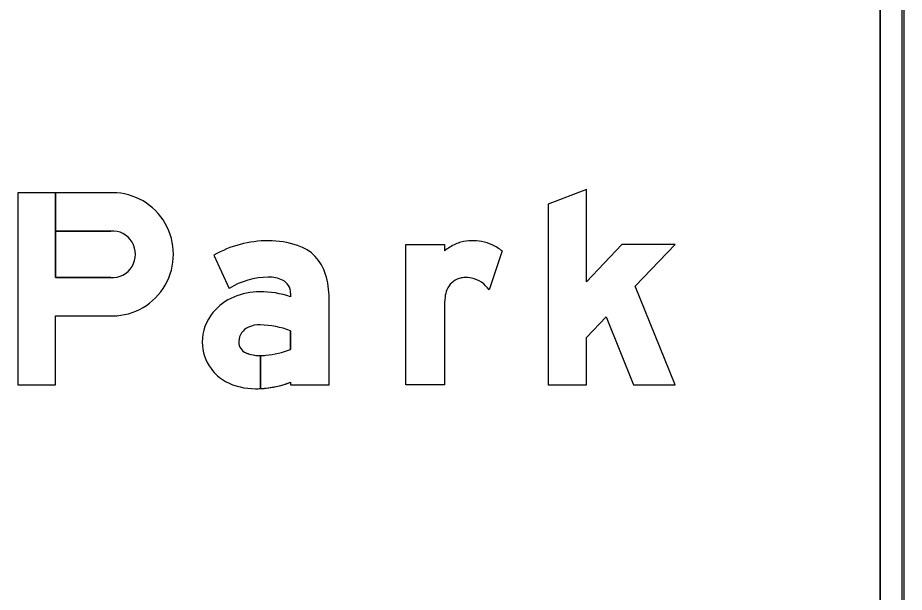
# Model space of a CAD drawing. Extents: x 1806251 to 1809821, y 414895 to 422886.
# Drawn here: x 1809678.057 to 1809678.795, y 415042.024 to 415042.503 of the extents above; entities that cross this region are included whole.
import ezdxf

# ---------------------------------------------------------------- set-up
doc = ezdxf.new("R2010")
doc.units = 0
for name, color, linetype in [('GSBWFILL', 7, 'Continuous'), ('GSCOLORFILL', 7, 'Continuous'), ('GSOUTLINE', 7, 'Continuous')]:
    doc.layers.add(name, color=color, linetype=linetype)

msp = doc.modelspace()

# ---------------------------------------------------------------- linework, layer by layer
at = {"layer": 'GSBWFILL'}
for p, q in [((1809678.77509, 415042.86107), (1809678.77509, 415041.90007)), ((1809678.79509, 415041.90007), (1809678.79509, 415042.86107)), ((1809678.46022, 415042.30865), (1809678.44937, 415042.27612))]:
    msp.add_line(p, q, dxfattribs=at)
msp.add_lwpolyline([(1809678.57116, 415042.27916), (1809678.60422, 415042.31387), (1809678.56003, 415042.31387), (1809678.53062, 415042.28299), (1809678.53062, 415042.35987), (1809678.49862, 415042.34752), (1809678.49862, 415042.19707), (1809678.53062, 415042.19707), (1809678.53062, 415042.23659), (1809678.54691, 415042.2537), (1809678.56972, 415042.19707), (1809678.60422, 415042.19707)], close=True, dxfattribs=at)
for points in [[(1809678.05702, 415042.35707), (1809678.05702, 415042.19707), (1809678.08857, 415042.19707), (1809678.08857, 415042.25454), (1809678.13605, 415042.25454)], [(1809678.1344, 415042.28654), (1809678.08857, 415042.28654), (1809678.08857, 415042.35707), (1809678.05702, 415042.35707)], [(1809678.13605, 415042.35707), (1809678.08857, 415042.35707), (1809678.08857, 415042.32507), (1809678.1344, 415042.32507)], [(1809678.41222, 415042.26165), (1809678.41222, 415042.19707), (1809678.38022, 415042.19707), (1809678.38022, 415042.31387), (1809678.41222, 415042.31387), (1809678.41222, 415042.30865)], [(1809678.22025, 415042.30505), (1809678.23309, 415042.27732)], [(1809678.28422, 415042.27343), (1809678.28422, 415042.27048)], [(1809678.28422, 415042.19931), (1809678.28422, 415042.19707), (1809678.31622, 415042.19707), (1809678.31622, 415042.26927)], [(1809678.28422, 415042.24215), (1809678.28422, 415042.22661)], [(1809678.25902, 415042.19398), (1809678.25902, 415042.22143)], [(1809678.25903, 415042.22143), (1809678.25903, 415042.19398)]]:
    msp.add_lwpolyline(points, dxfattribs=at)
for centre, major_axis, ratio, start_param, end_param in [((1809678.13608, 415042.30581), (0, 0.05126), 0.98587, 3.140988, 6.28379), ((1809678.13602, 415042.30581), (0, 0.01933), 0.98587, 3.056611, 6.368167), ((1809678.26563, 415042.22536), (0, 0.09171), 0.999999, 0, 0.517719), ((1809678.26563, 415042.23875), (0, 0.07832), 0.999999, 5.96613, 6.283185), ((1809678.43176, 415042.29257), (0, 0.024), 0.999994, 0.24142, 0.443663), ((1809678.43587, 415042.27588), (0, 0.0412), 0.999994, 6.103268, 6.524606), ((1809678.4368, 415042.28099), (0, 0.036), 0.999994, 5.846069, 6.103268), ((1809678.27883, 415042.27896), (0, 0.036), 0.999999, 4.997165, 5.96613), ((1809678.44438, 415042.26601), (0, 0.05341), 0.999994, 0.443663, 0.646229), ((1809678.43312, 415042.27312), (0, 0.04469), 0.999994, 5.631644, 5.846069), ((1809678.26563, 415042.22536), (0, 0.06131), 0.999999, 0, 0.559495), ((1809678.26678, 415042.26246), (0, 0.02424), 0.999999, 5.822746, 6.330435), ((1809678.24571, 415042.26927), (0, 0.07051), 0.999999, 4.712389, 4.997165), ((1809678.42921, 415042.27036), (0, 0.016), 0.999994, 0.293855, 1.188904), ((1809678.42953, 415042.26932), (0, 0.01709), 0.999994, 0.067293, 0.293855), ((1809678.4301, 415042.26082), (0, 0.0256), 0.999994, 6.094384, 6.350479), ((1809678.43077, 415042.26434), (0, 0.02201), 0.999994, 5.27661, 6.094384), ((1809678.27222, 415042.27343), (0, 0.012), 0.999999, 4.712389, 5.822746), ((1809678.2548, 415042.22796), (0, 0.04588), 0.999999, 0.399285, 0.87593), ((1809678.25855, 415042.2198), (0, 0.05487), 0.999999, 0, 0.404512), ((1809678.25855, 415042.19388), (0, 0.08078), 0.999999, 5.959871, 6.283185), ((1809678.48003, 415042.26157), (0, 0.06782), 0.999994, 1.445958, 1.569673), ((1809678.43754, 415042.26701), (0, 0.02498), 0.999994, 1.188904, 1.450084), ((1809678.24915, 415042.23267), (0, 0.03854), 0.999999, 0.87593, 1.570796), ((1809678.25462, 415042.2327), (0, 0.0136), 0.999999, 0.408547, 1.530785), ((1809678.25841, 415042.22395), (0, 0.02314), 0.999999, 6.259455, 6.691732), ((1809678.25673, 415042.16844), (0, 0.07867), 0.999999, 5.926185, 6.254823), ((1809678.2555, 415042.23267), (0, 0.01449), 0.999999, 1.530785, 1.570796), ((1809678.24745, 415042.23267), (0, 0.03683), 0.999999, 1.570796, 2.21394), ((1809678.25062, 415042.23267), (0, 0.0096), 0.999999, 1.570796, 2.757027), ((1809678.25716, 415042.29543), (0, 0.07396), 0.999999, 3.228562, 3.516221), ((1809678.25902, 415042.25343), (0, 0.032), 0.999999, 2.757027, 3.141593), ((1809678.25902, 415042.25343), (0, 0.032), 0.999999, 3.141843, 3.28451), ((1809678.25072, 415042.23512), (0, 0.04092), 0.999999, 2.21394, 2.611125), ((1809678.25491, 415042.24893), (0, 0.05506), 0.999999, 2.672443, 3.141593), ((1809678.25491, 415042.27554), (0, 0.08167), 0.999999, 3.192057, 3.508644), ((1809678.25491, 415042.27554), (0, 0.08167), 0.999999, 3.141593, 3.191959)]:
    msp.add_ellipse(centre, major_axis=major_axis, ratio=ratio, start_param=start_param, end_param=end_param, dxfattribs=at)
at = {"layer": 'GSCOLORFILL'}
for p, q in [((1809678.77509, 415042.86107), (1809678.77509, 415041.90007)), ((1809678.79309, 415042.86107), (1809678.79309, 415041.90007)), ((1809678.79509, 415041.90007), (1809678.79509, 415042.86107)), ((1809678.79509, 415041.90007), (1809678.79509, 415042.86107)), ((1809678.79509, 415041.90007), (1809678.79509, 415042.86107)), ((1809678.46022, 415042.30865), (1809678.44937, 415042.27612))]:
    msp.add_line(p, q, dxfattribs=at)
msp.add_lwpolyline([(1809678.57116, 415042.27916), (1809678.60422, 415042.31387), (1809678.56003, 415042.31387), (1809678.53062, 415042.28299), (1809678.53062, 415042.35987), (1809678.49862, 415042.34752), (1809678.49862, 415042.19707), (1809678.53062, 415042.19707), (1809678.53062, 415042.23659), (1809678.54691, 415042.2537), (1809678.56972, 415042.19707), (1809678.60422, 415042.19707)], close=True, dxfattribs=at)
for points in [[(1809678.05702, 415042.35707), (1809678.05702, 415042.19707), (1809678.08857, 415042.19707), (1809678.08857, 415042.25454), (1809678.13605, 415042.25454)], [(1809678.1344, 415042.28654), (1809678.08857, 415042.28654), (1809678.08857, 415042.35707), (1809678.05702, 415042.35707)], [(1809678.13605, 415042.35707), (1809678.08857, 415042.35707), (1809678.08857, 415042.32507), (1809678.1344, 415042.32507)], [(1809678.41222, 415042.26165), (1809678.41222, 415042.19707), (1809678.38022, 415042.19707), (1809678.38022, 415042.31387), (1809678.41222, 415042.31387), (1809678.41222, 415042.30865)], [(1809678.22025, 415042.30505), (1809678.23309, 415042.27732)], [(1809678.28422, 415042.27343), (1809678.28422, 415042.27048)], [(1809678.28422, 415042.19931), (1809678.28422, 415042.19707), (1809678.31622, 415042.19707), (1809678.31622, 415042.26927)], [(1809678.28422, 415042.24215), (1809678.28422, 415042.22661)], [(1809678.25902, 415042.19398), (1809678.25902, 415042.22143)], [(1809678.25903, 415042.22143), (1809678.25903, 415042.19398)]]:
    msp.add_lwpolyline(points, dxfattribs=at)
for centre, major_axis, ratio, start_param, end_param in [((1809678.13608, 415042.30581), (0, 0.05126), 0.98587, 3.140988, 6.28379), ((1809678.13602, 415042.30581), (0, 0.01933), 0.98587, 3.056611, 6.368167), ((1809678.26563, 415042.22536), (0, 0.09171), 0.999999, 0, 0.517719), ((1809678.26563, 415042.23875), (0, 0.07832), 0.999999, 5.96613, 6.283185), ((1809678.43176, 415042.29257), (0, 0.024), 0.999994, 0.24142, 0.443663), ((1809678.43587, 415042.27588), (0, 0.0412), 0.999994, 6.103268, 6.524606), ((1809678.4368, 415042.28099), (0, 0.036), 0.999994, 5.846069, 6.103268), ((1809678.27883, 415042.27896), (0, 0.036), 0.999999, 4.997165, 5.96613), ((1809678.44438, 415042.26601), (0, 0.05341), 0.999994, 0.443663, 0.646229), ((1809678.43312, 415042.27312), (0, 0.04469), 0.999994, 5.631644, 5.846069), ((1809678.26563, 415042.22536), (0, 0.06131), 0.999999, 0, 0.559495), ((1809678.26678, 415042.26246), (0, 0.02424), 0.999999, 5.822746, 6.330435), ((1809678.24571, 415042.26927), (0, 0.07051), 0.999999, 4.712389, 4.997165), ((1809678.42921, 415042.27036), (0, 0.016), 0.999994, 0.293855, 1.188904), ((1809678.42953, 415042.26932), (0, 0.01709), 0.999994, 0.067293, 0.293855), ((1809678.4301, 415042.26082), (0, 0.0256), 0.999994, 6.094384, 6.350479), ((1809678.43077, 415042.26434), (0, 0.02201), 0.999994, 5.27661, 6.094384), ((1809678.27222, 415042.27343), (0, 0.012), 0.999999, 4.712389, 5.822746), ((1809678.2548, 415042.22796), (0, 0.04588), 0.999999, 0.399285, 0.87593), ((1809678.25855, 415042.2198), (0, 0.05487), 0.999999, 0, 0.404512), ((1809678.25855, 415042.19388), (0, 0.08078), 0.999999, 5.959871, 6.283185), ((1809678.48003, 415042.26157), (0, 0.06782), 0.999994, 1.445958, 1.569673), ((1809678.43754, 415042.26701), (0, 0.02498), 0.999994, 1.188904, 1.450084), ((1809678.24915, 415042.23267), (0, 0.03854), 0.999999, 0.87593, 1.570796), ((1809678.25462, 415042.2327), (0, 0.0136), 0.999999, 0.408547, 1.530785), ((1809678.25841, 415042.22395), (0, 0.02314), 0.999999, 6.259455, 6.691732), ((1809678.25673, 415042.16844), (0, 0.07867), 0.999999, 5.926185, 6.254823), ((1809678.2555, 415042.23267), (0, 0.01449), 0.999999, 1.530785, 1.570796), ((1809678.24745, 415042.23267), (0, 0.03683), 0.999999, 1.570796, 2.21394), ((1809678.25062, 415042.23267), (0, 0.0096), 0.999999, 1.570796, 2.757027), ((1809678.25716, 415042.29543), (0, 0.07396), 0.999999, 3.228562, 3.516221), ((1809678.25902, 415042.25343), (0, 0.032), 0.999999, 2.757027, 3.141593), ((1809678.25902, 415042.25343), (0, 0.032), 0.999999, 3.141843, 3.28451), ((1809678.25072, 415042.23512), (0, 0.04092), 0.999999, 2.21394, 2.611125), ((1809678.25491, 415042.24893), (0, 0.05506), 0.999999, 2.672443, 3.141593), ((1809678.25491, 415042.27554), (0, 0.08167), 0.999999, 3.192057, 3.508644), ((1809678.25491, 415042.27554), (0, 0.08167), 0.999999, 3.141593, 3.191959)]:
    msp.add_ellipse(centre, major_axis=major_axis, ratio=ratio, start_param=start_param, end_param=end_param, dxfattribs=at)
at = {"layer": 'GSOUTLINE'}
for p, q in [((1809678.77509, 415041.90007), (1809678.77509, 415042.86107)), ((1809678.79509, 415041.90007), (1809678.79509, 415042.86107)), ((1809678.46022, 415042.30865), (1809678.44937, 415042.27612)), ((1809678.08857, 415042.28654), (1809678.1344, 415042.28654)), ((1809678.08857, 415042.25454), (1809678.13605, 415042.25454))]:
    msp.add_line(p, q, dxfattribs=at)
msp.add_lwpolyline([(1809678.57116, 415042.27916), (1809678.60422, 415042.31387), (1809678.56003, 415042.31387), (1809678.53062, 415042.28299), (1809678.53062, 415042.35987), (1809678.49862, 415042.34752), (1809678.49862, 415042.19707), (1809678.53062, 415042.19707), (1809678.53062, 415042.23659), (1809678.54691, 415042.2537), (1809678.56972, 415042.19707), (1809678.60422, 415042.19707)], close=True, dxfattribs=at)
for points in [[(1809678.13605, 415042.35707), (1809678.05702, 415042.35707), (1809678.05702, 415042.19707), (1809678.08857, 415042.19707), (1809678.08857, 415042.25454)], [(1809678.1344, 415042.32507), (1809678.08857, 415042.32507), (1809678.08857, 415042.28654)], [(1809678.41222, 415042.26165), (1809678.41222, 415042.19707), (1809678.38022, 415042.19707), (1809678.38022, 415042.31387), (1809678.41222, 415042.31387), (1809678.41222, 415042.30865)], [(1809678.22025, 415042.30505), (1809678.23309, 415042.27732)], [(1809678.28422, 415042.27343), (1809678.28422, 415042.27048)], [(1809678.28422, 415042.19931), (1809678.28422, 415042.19707), (1809678.31622, 415042.19707), (1809678.31622, 415042.26927)], [(1809678.28422, 415042.22661), (1809678.28422, 415042.24215)]]:
    msp.add_lwpolyline(points, dxfattribs=at)
for centre, major_axis, ratio, start_param, end_param in [((1809678.13608, 415042.30581), (0, 0.05126), 0.98587, 3.140988, 6.28379), ((1809678.13602, 415042.30581), (0, 0.01933), 0.98587, 3.056611, 6.368167), ((1809678.26563, 415042.22536), (0, 0.09171), 0.999999, 6.283185, 6.800904), ((1809678.26563, 415042.23875), (0, 0.07832), 0.999999, 5.96613, 6.283185), ((1809678.43176, 415042.29257), (0, 0.024), 0.999994, 0.24142, 0.443663), ((1809678.43587, 415042.27588), (0, 0.0412), 0.999994, 6.103268, 6.524606), ((1809678.4368, 415042.28099), (0, 0.036), 0.999994, 5.846069, 6.103268), ((1809678.27883, 415042.27896), (0, 0.036), 0.999999, 4.997165, 5.96613), ((1809678.44438, 415042.26601), (0, 0.05341), 0.999994, 0.443663, 0.646229), ((1809678.43312, 415042.27312), (0, 0.04469), 0.999994, 5.631644, 5.846069), ((1809678.26563, 415042.22536), (0, 0.06131), 0.999999, 0, 0.559495), ((1809678.26678, 415042.26246), (0, 0.02424), 0.999999, 5.822746, 6.330435), ((1809678.24571, 415042.26927), (0, 0.07051), 0.999999, 4.712389, 4.997165), ((1809678.42921, 415042.27036), (0, 0.016), 0.999994, 0.293855, 1.188904), ((1809678.42953, 415042.26932), (0, 0.01709), 0.999994, 0.067293, 0.293855), ((1809678.4301, 415042.26082), (0, 0.0256), 0.999994, 6.094384, 6.350479), ((1809678.43077, 415042.26434), (0, 0.02201), 0.999994, 5.27661, 6.094384), ((1809678.27222, 415042.27343), (0, 0.012), 0.999999, 4.712389, 5.822746), ((1809678.2548, 415042.22796), (0, 0.04588), 0.999999, 0.399285, 0.87593), ((1809678.25855, 415042.2198), (0, 0.05487), 0.999999, 0, 0.404512), ((1809678.25855, 415042.19388), (0, 0.08078), 0.999999, 5.959871, 6.283185), ((1809678.48003, 415042.26157), (0, 0.06782), 0.999994, 1.445958, 1.569673), ((1809678.43754, 415042.26701), (0, 0.02498), 0.999994, 1.188904, 1.450084), ((1809678.24915, 415042.23267), (0, 0.03854), 0.999999, 0.87593, 1.570796), ((1809678.25462, 415042.2327), (0, 0.0136), 0.999999, 0.408547, 1.530785), ((1809678.25841, 415042.22395), (0, 0.02314), 0.999999, 6.25958, 6.691732), ((1809678.25673, 415042.16844), (0, 0.07867), 0.999999, 5.926185, 6.254787), ((1809678.25893, 415042.24588), (0, 0.0012), 0.999999, 6.254787, 6.25958), ((1809678.2555, 415042.23267), (0, 0.01449), 0.999999, 1.530785, 1.570796), ((1809678.24745, 415042.23267), (0, 0.03683), 0.999999, 1.570796, 2.21394), ((1809678.25062, 415042.23267), (0, 0.0096), 0.999999, 1.570796, 2.757027), ((1809678.25716, 415042.29543), (0, 0.07396), 0.999999, 3.228562, 3.516221), ((1809678.25902, 415042.25343), (0, 0.032), 0.999999, 2.757027, 3.28451), ((1809678.25072, 415042.23512), (0, 0.04092), 0.999999, 2.21394, 2.611125), ((1809678.25491, 415042.24893), (0, 0.05506), 0.999999, 2.672443, 3.141593), ((1809678.25491, 415042.27554), (0, 0.08167), 0.999999, 3.141593, 3.508644)]:
    msp.add_ellipse(centre, major_axis=major_axis, ratio=ratio, start_param=start_param, end_param=end_param, dxfattribs=at)

doc.saveas('drawing.dxf')
